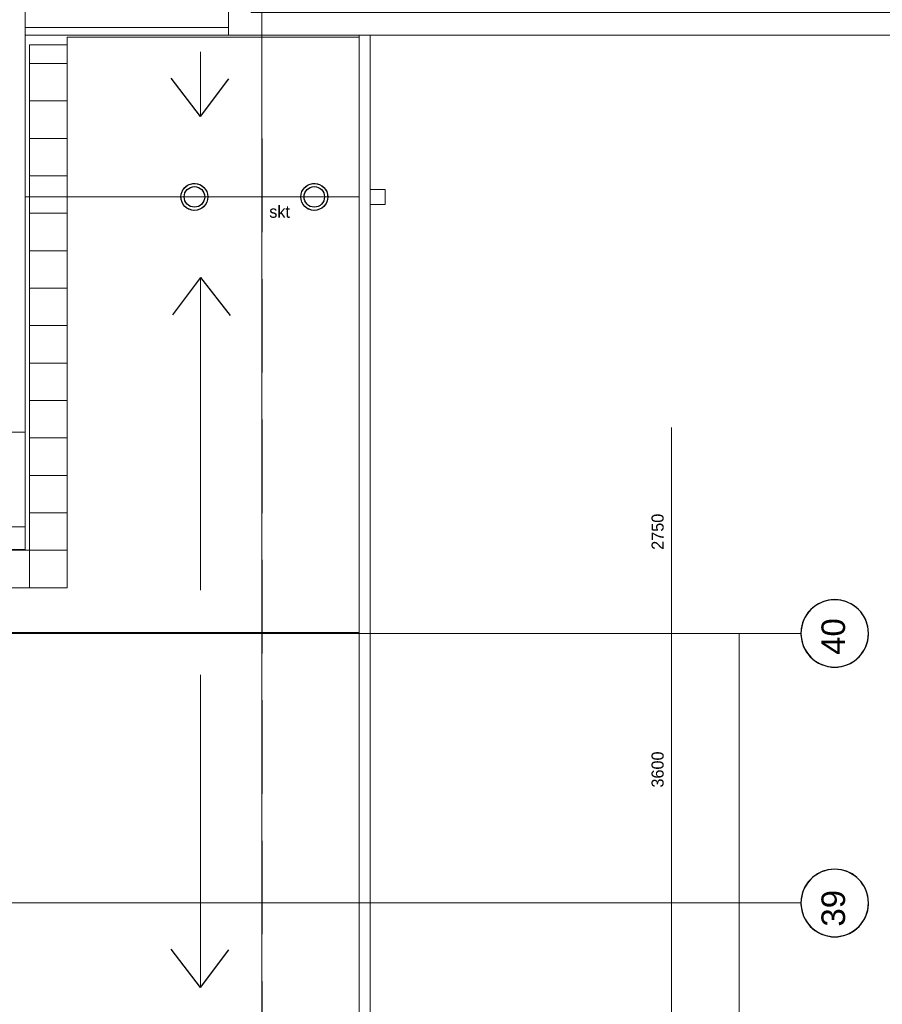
# Model space of a CAD drawing. Header units: millimetres. Extents: x -526411 to -400573, y 47353 to 130199.
# Tile 534 of 543: x -436643 to -425127, y 95083 to 108231. Entities that reach past the tile are written whole.
import ezdxf

# ---------------------------------------------------------------- set-up
doc = ezdxf.new("R2010")
doc.units = ezdxf.units.MM
doc.linetypes.add('IMPORT-AI-Linetype-7 _3_', pattern=[84.433218, 56.288812, -28.144406])
for name, color, linetype, lineweight in [('01_ALGEMEEN', 7, 'Continuous', 18), ('18_BESTAANDE_CONSTRUCTIE', 7, 'Continuous', 18), ('27_DAKEN', 7, 'Continuous', 18), ('57_GERESERVEERD_INSTALLATEUR', 7, 'Continuous', 18), ('HATCH_REACTORS', 7, 'Continuous', 18), ('m-pg-03_AI_dwg', 8, 'Continuous', 18)]:
    doc.layers.add(name, color=color, linetype=linetype, lineweight=lineweight)
doc.styles.add('Arial_1', font='arial.ttf', dxfattribs={"height": 14.184781})
doc.styles.add('Frutiger', font='Frutrg__0.ttf', dxfattribs={"height": 7.29503})

# ---------------------------------------------------------------- blocks, each defined once
blk = doc.blocks.new('m-pg-03_AI_dwg_block 2132-641099-3e Verdieping - Percelen telling LI')
at = {"layer": '01_ALGEMEEN', "color": 133, "flags": 128}
blk.add_lwpolyline([(98.7, 1350.38), (1317.45, 1350.38), (1317.45, 776.56), (-133.09, 776.56)], dxfattribs=at)
blk = doc.blocks.new('m-pg-03_AI_dwg_block 2137-641104-3e Verdieping - Percelen telling LI')
at = {"layer": '01_ALGEMEEN', "color": 133}
blk.add_line((1317.45, 1019.9), (1439.8, 1019.9), dxfattribs=at)
blk = doc.blocks.new('m-pg-03_AI_dwg_block 2145-641112-3e Verdieping - Percelen telling LI')
at = {"layer": '01_ALGEMEEN', "color": 133, "flags": 128}
blk.add_lwpolyline([(1439.8, 1670.16), (2938.42, 1670.16), (2938.42, 1015.39), (1439.8, 1015.39), (1439.8, 1064.93), (1453.31, 1064.93), (1453.31, 1028.9), (2924.92, 1028.9), (2924.92, 1656.65), (1453.31, 1656.65), (1453.31, 1301.78), (1439.8, 1301.78)], close=True, dxfattribs=at)
blk = doc.blocks.new('m-pg-03_AI_dwg_block 2005-641148-3e Verdieping - Percelen telling LI')
for name in ['m-pg-03_AI_dwg_block 2145-641112-3e Verdieping - Percelen telling LI', 'm-pg-03_AI_dwg_block 2132-641099-3e Verdieping - Percelen telling LI', 'm-pg-03_AI_dwg_block 2137-641104-3e Verdieping - Percelen telling LI']:
    blk.add_blockref(name, (0, 0))
blk = doc.blocks.new('m-pg-03_AI_dwg_block 2-641149-3e Verdieping - Percelen telling LI')
blk.add_blockref('m-pg-03_AI_dwg_block 2005-641148-3e Verdieping - Percelen telling LI', (0, 0))
blk = doc.blocks.new('m-pg-03_AI_dwg_block 2548-641517-3e Verdieping - Percelen telling LI')
at = {"layer": '01_ALGEMEEN', "color": 133}
for points in [[(1342.67, 1014.01), (1342.67, 1014.01), (1342.67, 683.03), (1342.67, 683.03)], [(1518.31, 1014.01), (1518.31, 1014.01), (1342.67, 1014.01), (1342.67, 1014.01)], [(1518.31, 717.03), (1518.31, 717.03), (1518.31, 1014.01), (1518.31, 1014.01)], [(1518.31, -953.01), (1518.31, -953.01), (1518.31, 717.03), (1518.31, 717.03)], [(1342.67, 683.03), (1342.67, 683.03), (-114.81, 682.91), (-114.81, 682.91)]]:
    blk.add_open_spline(points, degree=3, dxfattribs=at)
blk = doc.blocks.new('m-pg-03_AI_dwg_block 2552-641521-3e Verdieping - Percelen telling LI')
at = {"layer": '01_ALGEMEEN', "color": 213, "lineweight": 13}
blk.add_line((-149.82, 656.17), (1518.09, 656.17), dxfattribs=at)
blk = doc.blocks.new('m-pg-03_AI_dwg_block 2553-641522-3e Verdieping - Percelen telling LI')
at = {"layer": '01_ALGEMEEN', "color": 213, "lineweight": 13}
blk.add_line((1317.68, 918.05), (1518.09, 918.05), dxfattribs=at)
blk = doc.blocks.new('m-pg-03_AI_dwg_block 2559-641528-3e Verdieping - Percelen telling LI')
at = {"layer": '01_ALGEMEEN', "color": 133, "flags": 128}
blk.add_lwpolyline([(-235.76, -339.14), (-202.95, -257.9), (1518.31, -953.01), (1518.31, 1015.4), (1317.45, 1015.4), (1317.45, 706), (-130.31, 706), (-507.88, -229.19)], dxfattribs=at)
blk = doc.blocks.new('m-pg-03_AI_dwg_block 2698-641667-3e Verdieping - Percelen telling LI')
at = {"layer": '01_ALGEMEEN', "color": 133, "flags": 128}
blk.add_lwpolyline([(-229.7, -341.59), (-199.34, -266.4), (1524.84, -962.69), (1524.84, 1015.4), (1317.45, 1015.4), (1317.45, 719.73), (-139.58, 719.73), (-520.61, -224.05)], dxfattribs=at)
blk = doc.blocks.new('m-pg-03_AI_dwg_block 2801-641770-3e Verdieping - Percelen telling LI')
at = {"layer": '01_ALGEMEEN', "insert": (1464.21, 912.8), "char_height": 7.295, "width": 16.4222, "attachment_point": 1, "line_spacing_factor": 1.017696, "style": 'Frutiger'}
blk.add_mtext('skt', dxfattribs=at)
blk = doc.blocks.new('m-pg-03_AI_dwg_block 2811-641779-3e Verdieping - Percelen telling LI')
at = {"layer": '01_ALGEMEEN', "color": 9, "lineweight": 9, "flags": 128}
blk.add_lwpolyline([(1342.67, 705.55), (1320.15, 705.55), (1320.15, 683.03), (1342.67, 683.03)], close=True, dxfattribs=at)
blk = doc.blocks.new('m-pg-03_AI_dwg_block 2810-641780-3e Verdieping - Percelen telling LI')
blk.add_blockref('m-pg-03_AI_dwg_block 2811-641779-3e Verdieping - Percelen telling LI', (0, 0))
blk = doc.blocks.new('m-pg-03_AI_dwg_block 2813-641781-3e Verdieping - Percelen telling LI')
at = {"layer": '01_ALGEMEEN', "color": 9, "lineweight": 9, "flags": 128}
blk.add_lwpolyline([(1342.67, 728.06), (1320.15, 728.06), (1320.15, 705.55), (1342.67, 705.55)], close=True, dxfattribs=at)
blk = doc.blocks.new('m-pg-03_AI_dwg_block 2812-641782-3e Verdieping - Percelen telling LI')
blk.add_blockref('m-pg-03_AI_dwg_block 2813-641781-3e Verdieping - Percelen telling LI', (0, 0))
blk = doc.blocks.new('m-pg-03_AI_dwg_block 2815-641783-3e Verdieping - Percelen telling LI')
at = {"layer": '01_ALGEMEEN', "color": 9, "lineweight": 9, "flags": 128}
blk.add_lwpolyline([(1342.67, 750.58), (1320.15, 750.58), (1320.15, 728.06), (1342.67, 728.06)], close=True, dxfattribs=at)
blk = doc.blocks.new('m-pg-03_AI_dwg_block 2814-641784-3e Verdieping - Percelen telling LI')
blk.add_blockref('m-pg-03_AI_dwg_block 2815-641783-3e Verdieping - Percelen telling LI', (0, 0))
blk = doc.blocks.new('m-pg-03_AI_dwg_block 2817-641785-3e Verdieping - Percelen telling LI')
at = {"layer": '01_ALGEMEEN', "color": 9, "lineweight": 9, "flags": 128}
blk.add_lwpolyline([(1342.67, 773.1), (1320.15, 773.1), (1320.15, 750.58), (1342.67, 750.58)], close=True, dxfattribs=at)
blk = doc.blocks.new('m-pg-03_AI_dwg_block 2816-641786-3e Verdieping - Percelen telling LI')
blk.add_blockref('m-pg-03_AI_dwg_block 2817-641785-3e Verdieping - Percelen telling LI', (0, 0))
blk = doc.blocks.new('m-pg-03_AI_dwg_block 2819-641787-3e Verdieping - Percelen telling LI')
at = {"layer": '01_ALGEMEEN', "color": 9, "lineweight": 9, "flags": 128}
blk.add_lwpolyline([(1342.67, 795.61), (1320.15, 795.61), (1320.15, 773.1), (1342.67, 773.1)], close=True, dxfattribs=at)
blk = doc.blocks.new('m-pg-03_AI_dwg_block 2818-641788-3e Verdieping - Percelen telling LI')
blk.add_blockref('m-pg-03_AI_dwg_block 2819-641787-3e Verdieping - Percelen telling LI', (0, 0))
blk = doc.blocks.new('m-pg-03_AI_dwg_block 2821-641789-3e Verdieping - Percelen telling LI')
at = {"layer": '01_ALGEMEEN', "color": 9, "lineweight": 9, "flags": 128}
blk.add_lwpolyline([(1342.67, 818.13), (1320.15, 818.13), (1320.15, 795.61), (1342.67, 795.61)], close=True, dxfattribs=at)
blk = doc.blocks.new('m-pg-03_AI_dwg_block 2820-641790-3e Verdieping - Percelen telling LI')
blk.add_blockref('m-pg-03_AI_dwg_block 2821-641789-3e Verdieping - Percelen telling LI', (0, 0))
blk = doc.blocks.new('m-pg-03_AI_dwg_block 2823-641791-3e Verdieping - Percelen telling LI')
at = {"layer": '01_ALGEMEEN', "color": 9, "lineweight": 9, "flags": 128}
blk.add_lwpolyline([(1342.67, 840.64), (1320.15, 840.64), (1320.15, 818.13), (1342.67, 818.13)], close=True, dxfattribs=at)
blk = doc.blocks.new('m-pg-03_AI_dwg_block 2822-641792-3e Verdieping - Percelen telling LI')
blk.add_blockref('m-pg-03_AI_dwg_block 2823-641791-3e Verdieping - Percelen telling LI', (0, 0))
blk = doc.blocks.new('m-pg-03_AI_dwg_block 2825-641793-3e Verdieping - Percelen telling LI')
at = {"layer": '01_ALGEMEEN', "color": 9, "lineweight": 9, "flags": 128}
blk.add_lwpolyline([(1342.67, 863.16), (1320.15, 863.16), (1320.15, 840.64), (1342.67, 840.64)], close=True, dxfattribs=at)
blk = doc.blocks.new('m-pg-03_AI_dwg_block 2824-641794-3e Verdieping - Percelen telling LI')
blk.add_blockref('m-pg-03_AI_dwg_block 2825-641793-3e Verdieping - Percelen telling LI', (0, 0))
blk = doc.blocks.new('m-pg-03_AI_dwg_block 2827-641795-3e Verdieping - Percelen telling LI')
at = {"layer": '01_ALGEMEEN', "color": 9, "lineweight": 9, "flags": 128}
blk.add_lwpolyline([(1342.67, 885.67), (1320.15, 885.67), (1320.15, 863.16), (1342.67, 863.16)], close=True, dxfattribs=at)
blk = doc.blocks.new('m-pg-03_AI_dwg_block 2826-641796-3e Verdieping - Percelen telling LI')
blk.add_blockref('m-pg-03_AI_dwg_block 2827-641795-3e Verdieping - Percelen telling LI', (0, 0))
blk = doc.blocks.new('m-pg-03_AI_dwg_block 2829-641797-3e Verdieping - Percelen telling LI')
at = {"layer": '01_ALGEMEEN', "color": 9, "lineweight": 9, "flags": 128}
blk.add_lwpolyline([(1342.67, 908.19), (1320.15, 908.19), (1320.15, 885.67), (1342.67, 885.67)], close=True, dxfattribs=at)
blk = doc.blocks.new('m-pg-03_AI_dwg_block 2828-641798-3e Verdieping - Percelen telling LI')
blk.add_blockref('m-pg-03_AI_dwg_block 2829-641797-3e Verdieping - Percelen telling LI', (0, 0))
blk = doc.blocks.new('m-pg-03_AI_dwg_block 2831-641799-3e Verdieping - Percelen telling LI')
at = {"layer": '01_ALGEMEEN', "color": 9, "lineweight": 9, "flags": 128}
blk.add_lwpolyline([(1342.67, 930.7), (1320.15, 930.7), (1320.15, 908.19), (1342.67, 908.19)], close=True, dxfattribs=at)
blk = doc.blocks.new('m-pg-03_AI_dwg_block 2830-641800-3e Verdieping - Percelen telling LI')
blk.add_blockref('m-pg-03_AI_dwg_block 2831-641799-3e Verdieping - Percelen telling LI', (0, 0))
blk = doc.blocks.new('m-pg-03_AI_dwg_block 2833-641801-3e Verdieping - Percelen telling LI')
at = {"layer": '01_ALGEMEEN', "color": 9, "lineweight": 9, "flags": 128}
blk.add_lwpolyline([(1342.67, 953.22), (1320.15, 953.22), (1320.15, 930.7), (1342.67, 930.7)], close=True, dxfattribs=at)
blk = doc.blocks.new('m-pg-03_AI_dwg_block 2832-641802-3e Verdieping - Percelen telling LI')
blk.add_blockref('m-pg-03_AI_dwg_block 2833-641801-3e Verdieping - Percelen telling LI', (0, 0))
blk = doc.blocks.new('m-pg-03_AI_dwg_block 2835-641803-3e Verdieping - Percelen telling LI')
at = {"layer": '01_ALGEMEEN', "color": 9, "lineweight": 9, "flags": 128}
blk.add_lwpolyline([(1342.67, 975.73), (1320.15, 975.73), (1320.15, 953.22), (1342.67, 953.22)], close=True, dxfattribs=at)
blk = doc.blocks.new('m-pg-03_AI_dwg_block 2834-641804-3e Verdieping - Percelen telling LI')
blk.add_blockref('m-pg-03_AI_dwg_block 2835-641803-3e Verdieping - Percelen telling LI', (0, 0))
blk = doc.blocks.new('m-pg-03_AI_dwg_block 2837-641805-3e Verdieping - Percelen telling LI')
at = {"layer": '01_ALGEMEEN', "color": 9, "lineweight": 9, "flags": 128}
blk.add_lwpolyline([(1342.67, 998.25), (1320.15, 998.25), (1320.15, 975.73), (1342.67, 975.73)], close=True, dxfattribs=at)
blk = doc.blocks.new('m-pg-03_AI_dwg_block 2836-641806-3e Verdieping - Percelen telling LI')
blk.add_blockref('m-pg-03_AI_dwg_block 2837-641805-3e Verdieping - Percelen telling LI', (0, 0))
blk = doc.blocks.new('m-pg-03_AI_dwg_block 2839-641807-3e Verdieping - Percelen telling LI')
at = {"layer": '01_ALGEMEEN', "color": 9, "lineweight": 9, "flags": 128}
blk.add_lwpolyline([(1320.15, 705.55), (1297.64, 705.55), (1297.64, 683.03), (1320.15, 683.03)], close=True, dxfattribs=at)
blk = doc.blocks.new('m-pg-03_AI_dwg_block 2838-641808-3e Verdieping - Percelen telling LI')
blk.add_blockref('m-pg-03_AI_dwg_block 2839-641807-3e Verdieping - Percelen telling LI', (0, 0))
blk = doc.blocks.new('m-pg-03_AI_dwg_block 3076-642045-3e Verdieping - Percelen telling LI')
at = {"layer": '01_ALGEMEEN', "color": 9, "lineweight": 9, "flags": 128}
blk.add_lwpolyline([(1320.15, 998.25), (1320.15, 1009.51), (1342.67, 1009.51), (1342.67, 998.25)], close=True, dxfattribs=at)
blk = doc.blocks.new('m-pg-03_AI_dwg_block 3078-642047-3e Verdieping - Percelen telling LI')
at = {"layer": '01_ALGEMEEN', "color": 253, "linetype": 'IMPORT-AI-Linetype-7 _3_', "lineweight": 25}
blk.add_line((1459.75, 953.09), (1459.75, -853.06), dxfattribs=at)
blk = doc.blocks.new('m-pg-03_AI_dwg_block 4644-643612-3e Verdieping - Percelen telling LI')
at = {"layer": '18_BESTAANDE_CONSTRUCTIE', "color": 9, "lineweight": 9}
blk.add_line((-285.22, 655.58), (1783.88, 655.58), dxfattribs=at)
blk = doc.blocks.new('m-pg-03_AI_dwg_block 4709-643677-3e Verdieping - Percelen telling LI')
at = {"layer": '18_BESTAANDE_CONSTRUCTIE', "color": 9, "lineweight": 9}
blk.add_line((-285.22, 493.47), (1783.88, 493.47), dxfattribs=at)
blk = doc.blocks.new('m-pg-03_AI_dwg_block 4720-643687-3e Verdieping - Percelen telling LI')
at = {"layer": '18_BESTAANDE_CONSTRUCTIE', "color": 253, "lineweight": 25, "flags": 128}
blk.add_lwpolyline([(1804.14, 473.2), (1805.96, 473.2), (1809.56, 473.85), (1812.97, 475.14), (1816.1, 477.01), (1818.85, 479.41), (1821.13, 482.26), (1822.85, 485.47), (1823.98, 488.94), (1824.47, 492.55), (1824.31, 496.2), (1823.5, 499.76), (1822.06, 503.11), (1820.05, 506.15), (1817.53, 508.79), (1814.58, 510.93), (1811.29, 512.52), (1807.78, 513.49), (1804.14, 513.81), (1800.51, 513.49), (1797, 512.52), (1793.71, 510.93), (1790.76, 508.79), (1788.24, 506.15), (1786.23, 503.11), (1784.79, 499.76), (1783.98, 496.2), (1783.82, 492.55), (1784.31, 488.94), (1785.43, 485.47), (1787.16, 482.26), (1789.44, 479.41), (1792.18, 477.01), (1795.32, 475.14), (1798.73, 473.85), (1802.32, 473.2), (1804.14, 473.2)], dxfattribs=at)
at = {"layer": '18_BESTAANDE_CONSTRUCTIE', "color": 133, "flags": 128}
blk.add_lwpolyline([(1804.14, 473.2), (1805.96, 473.2), (1809.56, 473.85), (1812.97, 475.14), (1816.1, 477.01), (1818.85, 479.41), (1821.13, 482.26), (1822.85, 485.47), (1823.98, 488.94), (1824.47, 492.55), (1824.31, 496.2), (1823.5, 499.76), (1822.06, 503.11), (1820.05, 506.15), (1817.53, 508.79), (1814.58, 510.93), (1811.29, 512.52), (1807.78, 513.49), (1804.14, 513.81), (1800.51, 513.49), (1797, 512.52), (1793.71, 510.93), (1790.76, 508.79), (1788.24, 506.15), (1786.23, 503.11), (1784.79, 499.76), (1783.98, 496.2), (1783.82, 492.55), (1784.31, 488.94), (1785.43, 485.47), (1787.16, 482.26), (1789.44, 479.41), (1792.18, 477.01), (1795.32, 475.14), (1798.73, 473.85), (1802.32, 473.2), (1804.14, 473.2)], dxfattribs=at)
blk = doc.blocks.new('m-pg-03_AI_dwg_block 4721-643688-3e Verdieping - Percelen telling LI')
at = {"layer": '18_BESTAANDE_CONSTRUCTIE', "color": 253, "lineweight": 25}
for points in [[(1804.14, 513.73), (1792.95, 513.73), (1783.88, 504.66), (1783.88, 493.47)], [(1824.41, 493.47), (1824.41, 504.66), (1815.34, 513.73), (1804.14, 513.73)], [(1783.88, 493.47), (1783.88, 482.28), (1792.95, 473.2), (1804.14, 473.2)], [(1804.14, 473.2), (1815.34, 473.2), (1824.41, 482.28), (1824.41, 493.47)]]:
    blk.add_open_spline(points, degree=3, dxfattribs=at)
blk = doc.blocks.new('m-pg-03_AI_dwg_block 4722-643689-3e Verdieping - Percelen telling LI')
at = {"layer": '18_BESTAANDE_CONSTRUCTIE', "insert": (1796.18, 479.26), "char_height": 14.185, "width": 26.3062, "attachment_point": 1, "rotation": 90, "line_spacing_factor": 0.938532, "style": 'Arial_1'}
blk.add_mtext('39', dxfattribs=at)
blk = doc.blocks.new('m-pg-03_AI_dwg_block 4719-643690-3e Verdieping - Percelen telling LI')
for name in ['m-pg-03_AI_dwg_block 4720-643687-3e Verdieping - Percelen telling LI', 'm-pg-03_AI_dwg_block 4721-643688-3e Verdieping - Percelen telling LI', 'm-pg-03_AI_dwg_block 4722-643689-3e Verdieping - Percelen telling LI']:
    blk.add_blockref(name, (0, 0))
blk = doc.blocks.new('m-pg-03_AI_dwg_block 4724-643691-3e Verdieping - Percelen telling LI')
at = {"layer": '18_BESTAANDE_CONSTRUCTIE', "color": 253, "lineweight": 25, "flags": 128}
blk.add_lwpolyline([(1804.14, 635.31), (1805.96, 635.31), (1809.56, 635.97), (1812.97, 637.25), (1816.1, 639.12), (1818.85, 641.52), (1821.13, 644.37), (1822.85, 647.58), (1823.98, 651.05), (1824.47, 654.67), (1824.31, 658.31), (1823.5, 661.87), (1822.06, 665.22), (1820.05, 668.27), (1817.53, 670.9), (1814.58, 673.05), (1811.29, 674.63), (1807.78, 675.6), (1804.14, 675.93), (1800.51, 675.6), (1797, 674.63), (1793.71, 673.05), (1790.76, 670.9), (1788.24, 668.27), (1786.23, 665.22), (1784.79, 661.87), (1783.98, 658.31), (1783.82, 654.67), (1784.31, 651.05), (1785.43, 647.58), (1787.16, 644.37), (1789.44, 641.52), (1792.18, 639.12), (1795.32, 637.25), (1798.73, 635.97), (1802.32, 635.31), (1804.14, 635.31)], dxfattribs=at)
at = {"layer": '18_BESTAANDE_CONSTRUCTIE', "color": 133, "flags": 128}
blk.add_lwpolyline([(1804.14, 635.31), (1805.96, 635.31), (1809.56, 635.97), (1812.97, 637.25), (1816.1, 639.12), (1818.85, 641.52), (1821.13, 644.37), (1822.85, 647.58), (1823.98, 651.05), (1824.47, 654.67), (1824.31, 658.31), (1823.5, 661.87), (1822.06, 665.22), (1820.05, 668.27), (1817.53, 670.9), (1814.58, 673.05), (1811.29, 674.63), (1807.78, 675.6), (1804.14, 675.93), (1800.51, 675.6), (1797, 674.63), (1793.71, 673.05), (1790.76, 670.9), (1788.24, 668.27), (1786.23, 665.22), (1784.79, 661.87), (1783.98, 658.31), (1783.82, 654.67), (1784.31, 651.05), (1785.43, 647.58), (1787.16, 644.37), (1789.44, 641.52), (1792.18, 639.12), (1795.32, 637.25), (1798.73, 635.97), (1802.32, 635.31), (1804.14, 635.31)], dxfattribs=at)
blk = doc.blocks.new('m-pg-03_AI_dwg_block 4725-643692-3e Verdieping - Percelen telling LI')
at = {"layer": '18_BESTAANDE_CONSTRUCTIE', "color": 253, "lineweight": 25}
for points in [[(1804.14, 675.84), (1792.95, 675.84), (1783.88, 666.77), (1783.88, 655.58)], [(1824.41, 655.58), (1824.41, 666.77), (1815.34, 675.84), (1804.14, 675.84)], [(1783.88, 655.58), (1783.88, 644.39), (1792.95, 635.31), (1804.14, 635.31)], [(1804.14, 635.31), (1815.34, 635.31), (1824.41, 644.39), (1824.41, 655.58)]]:
    blk.add_open_spline(points, degree=3, dxfattribs=at)
blk = doc.blocks.new('m-pg-03_AI_dwg_block 4726-643693-3e Verdieping - Percelen telling LI')
at = {"layer": '18_BESTAANDE_CONSTRUCTIE', "insert": (1796.18, 642.66), "char_height": 14.185, "width": 26.3062, "attachment_point": 1, "rotation": 90, "line_spacing_factor": 0.938532, "style": 'Arial_1'}
blk.add_mtext('40', dxfattribs=at)
blk = doc.blocks.new('m-pg-03_AI_dwg_block 4723-643694-3e Verdieping - Percelen telling LI')
for name in ['m-pg-03_AI_dwg_block 4724-643691-3e Verdieping - Percelen telling LI', 'm-pg-03_AI_dwg_block 4725-643692-3e Verdieping - Percelen telling LI', 'm-pg-03_AI_dwg_block 4726-643693-3e Verdieping - Percelen telling LI']:
    blk.add_blockref(name, (0, 0))
blk = doc.blocks.new('m-pg-03_AI_dwg_block 4727-643695-3e Verdieping - Percelen telling LI')
at = {"layer": '18_BESTAANDE_CONSTRUCTIE', "color": 133}
blk.add_line((1746.69, 655.58), (1746.69, -965.54), dxfattribs=at)
blk = doc.blocks.new('m-pg-03_AI_dwg_block 4745-643713-3e Verdieping - Percelen telling LI')
at = {"layer": '18_BESTAANDE_CONSTRUCTIE', "color": 133}
blk.add_line((1706.02, 493.47), (1706.02, 331.36), dxfattribs=at)
blk = doc.blocks.new('m-pg-03_AI_dwg_block 4747-643715-3e Verdieping - Percelen telling LI')
at = {"layer": '18_BESTAANDE_CONSTRUCTIE', "color": 133}
blk.add_line((1706.02, 655.58), (1706.02, 493.47), dxfattribs=at)
blk = doc.blocks.new('m-pg-03_AI_dwg_block 4748-643716-3e Verdieping - Percelen telling LI')
at = {"layer": '18_BESTAANDE_CONSTRUCTIE', "insert": (1694.03, 562.86), "char_height": 7.295, "width": 27.2138, "attachment_point": 1, "rotation": 90, "line_spacing_factor": 1.017696, "style": 'Frutiger'}
blk.add_mtext('3600', dxfattribs=at)
blk = doc.blocks.new('m-pg-03_AI_dwg_block 4749-643717-3e Verdieping - Percelen telling LI')
at = {"layer": '18_BESTAANDE_CONSTRUCTIE', "color": 133}
blk.add_line((1706.02, 779.4), (1706.02, 655.58), dxfattribs=at)
blk = doc.blocks.new('m-pg-03_AI_dwg_block 4750-643718-3e Verdieping - Percelen telling LI')
at = {"layer": '18_BESTAANDE_CONSTRUCTIE', "insert": (1694.03, 705.83), "char_height": 7.295, "width": 27.2138, "attachment_point": 1, "rotation": 90, "line_spacing_factor": 1.017696, "style": 'Frutiger'}
blk.add_mtext('2750', dxfattribs=at)
blk = doc.blocks.new('m-pg-03_AI_dwg_block 4814-643782-3e Verdieping - Percelen telling LI')
at = {"layer": '18_BESTAANDE_CONSTRUCTIE', "color": 9, "lineweight": 9}
blk.add_line((1459.75, -1676.27), (1459.75, 1046), dxfattribs=at)
blk = doc.blocks.new('m-pg-03_AI_dwg_block 4640-643795-3e Verdieping - Percelen telling LI')
for name in ['m-pg-03_AI_dwg_block 4814-643782-3e Verdieping - Percelen telling LI', 'm-pg-03_AI_dwg_block 4749-643717-3e Verdieping - Percelen telling LI', 'm-pg-03_AI_dwg_block 4750-643718-3e Verdieping - Percelen telling LI', 'm-pg-03_AI_dwg_block 4723-643694-3e Verdieping - Percelen telling LI', 'm-pg-03_AI_dwg_block 4644-643612-3e Verdieping - Percelen telling LI', 'm-pg-03_AI_dwg_block 4747-643715-3e Verdieping - Percelen telling LI', 'm-pg-03_AI_dwg_block 4727-643695-3e Verdieping - Percelen telling LI', 'm-pg-03_AI_dwg_block 4748-643716-3e Verdieping - Percelen telling LI', 'm-pg-03_AI_dwg_block 4719-643690-3e Verdieping - Percelen telling LI', 'm-pg-03_AI_dwg_block 4709-643677-3e Verdieping - Percelen telling LI', 'm-pg-03_AI_dwg_block 4745-643713-3e Verdieping - Percelen telling LI']:
    blk.add_blockref(name, (0, 0))
blk = doc.blocks.new('m-pg-03_AI_dwg_block 7551-646520-3e Verdieping - Percelen telling LI')
at = {"layer": 'HATCH_REACTORS', "color": 133, "flags": 128}
blk.add_lwpolyline([(1015.34, -655.05), (985.36, -737.77), (1518.31, -953.01), (1518.31, 717.03), (1518.31, 1014.01), (1342.67, 1014.01), (1342.67, 683.03), (-114.81, 683.03), (-476.64, -212.66), (-225.6, -314.01), (-202.95, -257.9), (985.36, -737.77)], dxfattribs=at)
blk = doc.blocks.new('m-pg-03_AI_dwg_block 7699-646667-3e Verdieping - Percelen telling LI')
at = {"layer": '27_DAKEN', "color": 213, "lineweight": 13}
blk.add_line((1422.96, 630.69), (1422.96, 442.71), dxfattribs=at)
blk = doc.blocks.new('m-pg-03_AI_dwg_block 7700-646668-3e Verdieping - Percelen telling LI')
at = {"layer": '27_DAKEN', "color": 253, "lineweight": 25}
blk.add_line((1422.96, 442.71), (1405.2, 465.6), dxfattribs=at)
blk = doc.blocks.new('m-pg-03_AI_dwg_block 7701-646669-3e Verdieping - Percelen telling LI')
at = {"layer": '27_DAKEN', "color": 253, "lineweight": 25}
blk.add_line((1422.96, 442.71), (1439.93, 465.29), dxfattribs=at)
blk = doc.blocks.new('m-pg-03_AI_dwg_block 7698-646670-3e Verdieping - Percelen telling LI')
for name in ['m-pg-03_AI_dwg_block 7699-646667-3e Verdieping - Percelen telling LI', 'm-pg-03_AI_dwg_block 7700-646668-3e Verdieping - Percelen telling LI', 'm-pg-03_AI_dwg_block 7701-646669-3e Verdieping - Percelen telling LI']:
    blk.add_blockref(name, (0, 0))
blk = doc.blocks.new('m-pg-03_AI_dwg_block 7735-646703-3e Verdieping - Percelen telling LI')
at = {"layer": '27_DAKEN', "color": 213, "lineweight": 13}
blk.add_line((1422.96, 681.65), (1422.96, 869.63), dxfattribs=at)
blk = doc.blocks.new('m-pg-03_AI_dwg_block 7736-646704-3e Verdieping - Percelen telling LI')
at = {"layer": '27_DAKEN', "color": 253, "lineweight": 25}
blk.add_line((1422.96, 869.63), (1440.71, 846.74), dxfattribs=at)
blk = doc.blocks.new('m-pg-03_AI_dwg_block 7737-646705-3e Verdieping - Percelen telling LI')
at = {"layer": '27_DAKEN', "color": 253, "lineweight": 25}
blk.add_line((1422.96, 869.63), (1405.99, 847.05), dxfattribs=at)
blk = doc.blocks.new('m-pg-03_AI_dwg_block 7734-646706-3e Verdieping - Percelen telling LI')
for name in ['m-pg-03_AI_dwg_block 7737-646705-3e Verdieping - Percelen telling LI', 'm-pg-03_AI_dwg_block 7735-646703-3e Verdieping - Percelen telling LI', 'm-pg-03_AI_dwg_block 7736-646704-3e Verdieping - Percelen telling LI']:
    blk.add_blockref(name, (0, 0))
blk = doc.blocks.new('m-pg-03_AI_dwg_block 7738-646707-3e Verdieping - Percelen telling LI')
at = {"layer": '27_DAKEN', "color": 213, "lineweight": 13}
blk.add_line((1422.96, 1005.38), (1422.96, 966.47), dxfattribs=at)
blk = doc.blocks.new('m-pg-03_AI_dwg_block 7739-646708-3e Verdieping - Percelen telling LI')
at = {"layer": '27_DAKEN', "color": 253, "lineweight": 25}
blk.add_line((1422.96, 966.47), (1405.2, 989.36), dxfattribs=at)
blk = doc.blocks.new('m-pg-03_AI_dwg_block 7740-646709-3e Verdieping - Percelen telling LI')
at = {"layer": '27_DAKEN', "color": 253, "lineweight": 25}
blk.add_line((1422.96, 966.47), (1439.93, 989.05), dxfattribs=at)
blk = doc.blocks.new('m-pg-03_AI_dwg_block 7789-646757-3e Verdieping - Percelen telling LI')
at = {"layer": '27_DAKEN', "color": 213, "lineweight": 13, "flags": 128}
blk.add_lwpolyline([(1524.84, 922.55), (1533.85, 922.55), (1533.85, 913.55), (1524.84, 913.55)], dxfattribs=at)
blk = doc.blocks.new('m-pg-03_AI_dwg_block 7791-646758-3e Verdieping - Percelen telling LI')
at = {"layer": '27_DAKEN', "color": 253, "lineweight": 25}
blk.add_open_spline([(1499.38, 918.05), (1499.38, 922.53), (1495.75, 926.16), (1491.27, 926.16), (1486.8, 926.16), (1483.17, 922.53), (1483.17, 918.05), (1483.17, 913.57), (1486.8, 909.94), (1491.27, 909.94), (1495.75, 909.94), (1499.38, 913.57), (1499.38, 918.05)], degree=3, knots=[0, 0, 0, 0, 1, 1, 1, 2, 2, 2, 3, 3, 3, 4, 4, 4, 4], dxfattribs=at)
blk = doc.blocks.new('m-pg-03_AI_dwg_block 7792-646759-3e Verdieping - Percelen telling LI')
at = {"layer": '27_DAKEN', "color": 133}
for points in [[(1499.38, 918.05), (1499.38, 918.05), (1483.17, 918.05), (1483.17, 918.05)], [(1483.17, 918.05), (1483.17, 918.05), (1499.38, 918.05), (1499.38, 918.05)]]:
    blk.add_open_spline(points, degree=3, dxfattribs=at)
blk = doc.blocks.new('m-pg-03_AI_dwg_block 7793-646760-3e Verdieping - Percelen telling LI')
at = {"layer": '27_DAKEN', "color": 133}
blk.add_line((1483.17, 918.05), (1483.18, 918.57), dxfattribs=at)
at = {"layer": '27_DAKEN', "color": 133, "flags": 128}
for points in [[(1499.36, 917.53), (1499.31, 919.12), (1498.94, 920.67), (1498.29, 922.11), (1497.36, 923.4), (1496.2, 924.49), (1494.85, 925.32), (1493.36, 925.88), (1491.79, 926.14), (1490.2, 926.08), (1488.66, 925.72), (1487.21, 925.06), (1485.92, 924.14), (1484.84, 922.97), (1484, 921.62), (1483.44, 920.14), (1483.18, 918.57)], [(1483.18, 918.57), (1483.24, 916.98), (1483.6, 915.43), (1484.26, 913.99), (1485.19, 912.7), (1486.35, 911.61), (1487.7, 910.77), (1489.19, 910.22), (1490.75, 909.96), (1492.34, 910.02), (1493.89, 910.38), (1495.34, 911.04), (1496.63, 911.96), (1497.71, 913.12), (1498.55, 914.48), (1499.11, 915.96), (1499.36, 917.53)]]:
    blk.add_lwpolyline(points, dxfattribs=at)
blk = doc.blocks.new('m-pg-03_AI_dwg_block 7794-646761-3e Verdieping - Percelen telling LI')
at = {"layer": '27_DAKEN', "color": 253, "lineweight": 25}
blk.add_open_spline([(1497.44, 918.05), (1497.44, 921.46), (1494.68, 924.22), (1491.27, 924.22), (1487.87, 924.22), (1485.1, 921.46), (1485.1, 918.05), (1485.1, 914.64), (1487.87, 911.88), (1491.27, 911.88), (1494.68, 911.88), (1497.44, 914.64), (1497.44, 918.05)], degree=3, knots=[0, 0, 0, 0, 1, 1, 1, 2, 2, 2, 3, 3, 3, 4, 4, 4, 4], dxfattribs=at)
blk = doc.blocks.new('m-pg-03_AI_dwg_block 7790-646762-3e Verdieping - Percelen telling LI')
for name in ['m-pg-03_AI_dwg_block 7791-646758-3e Verdieping - Percelen telling LI', 'm-pg-03_AI_dwg_block 7793-646760-3e Verdieping - Percelen telling LI', 'm-pg-03_AI_dwg_block 7794-646761-3e Verdieping - Percelen telling LI', 'm-pg-03_AI_dwg_block 7792-646759-3e Verdieping - Percelen telling LI']:
    blk.add_blockref(name, (0, 0))
blk = doc.blocks.new('m-pg-03_AI_dwg_block 7788-646763-3e Verdieping - Percelen telling LI')
for name in ['m-pg-03_AI_dwg_block 7790-646762-3e Verdieping - Percelen telling LI', 'm-pg-03_AI_dwg_block 7789-646757-3e Verdieping - Percelen telling LI']:
    blk.add_blockref(name, (0, 0))
blk = doc.blocks.new('m-pg-03_AI_dwg_block 7826-646794-3e Verdieping - Percelen telling LI')
at = {"layer": '57_GERESERVEERD_INSTALLATEUR', "color": 253, "lineweight": 25}
blk.add_open_spline([(1427.33, 918.05), (1427.33, 922.53), (1423.7, 926.16), (1419.22, 926.16), (1414.75, 926.16), (1411.12, 922.53), (1411.12, 918.05), (1411.12, 913.57), (1414.75, 909.94), (1419.22, 909.94), (1423.7, 909.94), (1427.33, 913.57), (1427.33, 918.05)], degree=3, knots=[0, 0, 0, 0, 1, 1, 1, 2, 2, 2, 3, 3, 3, 4, 4, 4, 4], dxfattribs=at)
blk = doc.blocks.new('m-pg-03_AI_dwg_block 7827-646795-3e Verdieping - Percelen telling LI')
at = {"layer": '57_GERESERVEERD_INSTALLATEUR', "color": 133}
for points in [[(1427.33, 918.05), (1427.33, 918.05), (1411.12, 918.05), (1411.12, 918.05)], [(1411.12, 918.05), (1411.12, 918.05), (1427.33, 918.05), (1427.33, 918.05)]]:
    blk.add_open_spline(points, degree=3, dxfattribs=at)
blk = doc.blocks.new('m-pg-03_AI_dwg_block 7828-646796-3e Verdieping - Percelen telling LI')
at = {"layer": '57_GERESERVEERD_INSTALLATEUR', "color": 133}
blk.add_line((1411.12, 918.05), (1411.13, 918.57), dxfattribs=at)
at = {"layer": '57_GERESERVEERD_INSTALLATEUR', "color": 133, "flags": 128}
for points in [[(1427.31, 917.53), (1427.26, 919.12), (1426.9, 920.67), (1426.24, 922.11), (1425.31, 923.4), (1424.15, 924.49), (1422.8, 925.33), (1421.31, 925.88), (1419.74, 926.14), (1418.15, 926.08), (1416.61, 925.72), (1415.16, 925.06), (1413.87, 924.14), (1412.79, 922.97), (1411.95, 921.62), (1411.39, 920.14), (1411.13, 918.57)], [(1411.13, 918.57), (1411.19, 916.98), (1411.55, 915.43), (1412.21, 913.99), (1413.14, 912.7), (1414.3, 911.61), (1415.65, 910.77), (1417.14, 910.22), (1418.71, 909.96), (1420.29, 910.02), (1421.84, 910.38), (1423.29, 911.04), (1424.58, 911.96), (1425.66, 913.13), (1426.5, 914.48), (1427.06, 915.96), (1427.31, 917.53)]]:
    blk.add_lwpolyline(points, dxfattribs=at)
blk = doc.blocks.new('m-pg-03_AI_dwg_block 7829-646797-3e Verdieping - Percelen telling LI')
at = {"layer": '57_GERESERVEERD_INSTALLATEUR', "color": 253, "lineweight": 25}
blk.add_open_spline([(1425.39, 918.05), (1425.39, 921.46), (1422.63, 924.22), (1419.22, 924.22), (1415.82, 924.22), (1413.05, 921.46), (1413.05, 918.05), (1413.05, 914.64), (1415.82, 911.88), (1419.22, 911.88), (1422.63, 911.88), (1425.39, 914.64), (1425.39, 918.05)], degree=3, knots=[0, 0, 0, 0, 1, 1, 1, 2, 2, 2, 3, 3, 3, 4, 4, 4, 4], dxfattribs=at)
blk = doc.blocks.new('m-pg-03_AI_dwg_block 7825-646798-3e Verdieping - Percelen telling LI')
for name in ['m-pg-03_AI_dwg_block 7826-646794-3e Verdieping - Percelen telling LI', 'm-pg-03_AI_dwg_block 7828-646796-3e Verdieping - Percelen telling LI', 'm-pg-03_AI_dwg_block 7829-646797-3e Verdieping - Percelen telling LI', 'm-pg-03_AI_dwg_block 7827-646795-3e Verdieping - Percelen telling LI']:
    blk.add_blockref(name, (0, 0))
blk = doc.blocks.new('m-pg-03_AI_dwg-638970-3e Verdieping - Percelen telling LI')
for name in ['m-pg-03_AI_dwg_block 2-641149-3e Verdieping - Percelen telling LI', 'm-pg-03_AI_dwg_block 4640-643795-3e Verdieping - Percelen telling LI', 'm-pg-03_AI_dwg_block 2698-641667-3e Verdieping - Percelen telling LI', 'm-pg-03_AI_dwg_block 2559-641528-3e Verdieping - Percelen telling LI', 'm-pg-03_AI_dwg_block 2548-641517-3e Verdieping - Percelen telling LI', 'm-pg-03_AI_dwg_block 7551-646520-3e Verdieping - Percelen telling LI', 'm-pg-03_AI_dwg_block 3076-642045-3e Verdieping - Percelen telling LI', 'm-pg-03_AI_dwg_block 7738-646707-3e Verdieping - Percelen telling LI', 'm-pg-03_AI_dwg_block 2836-641806-3e Verdieping - Percelen telling LI', 'm-pg-03_AI_dwg_block 7739-646708-3e Verdieping - Percelen telling LI', 'm-pg-03_AI_dwg_block 7740-646709-3e Verdieping - Percelen telling LI', 'm-pg-03_AI_dwg_block 2834-641804-3e Verdieping - Percelen telling LI', 'm-pg-03_AI_dwg_block 2832-641802-3e Verdieping - Percelen telling LI', 'm-pg-03_AI_dwg_block 3078-642047-3e Verdieping - Percelen telling LI', 'm-pg-03_AI_dwg_block 2830-641800-3e Verdieping - Percelen telling LI', 'm-pg-03_AI_dwg_block 7825-646798-3e Verdieping - Percelen telling LI', 'm-pg-03_AI_dwg_block 7788-646763-3e Verdieping - Percelen telling LI', 'm-pg-03_AI_dwg_block 2553-641522-3e Verdieping - Percelen telling LI', 'm-pg-03_AI_dwg_block 2801-641770-3e Verdieping - Percelen telling LI', 'm-pg-03_AI_dwg_block 2828-641798-3e Verdieping - Percelen telling LI', 'm-pg-03_AI_dwg_block 2826-641796-3e Verdieping - Percelen telling LI', 'm-pg-03_AI_dwg_block 7734-646706-3e Verdieping - Percelen telling LI', 'm-pg-03_AI_dwg_block 2824-641794-3e Verdieping - Percelen telling LI', 'm-pg-03_AI_dwg_block 2822-641792-3e Verdieping - Percelen telling LI', 'm-pg-03_AI_dwg_block 2820-641790-3e Verdieping - Percelen telling LI', 'm-pg-03_AI_dwg_block 2818-641788-3e Verdieping - Percelen telling LI', 'm-pg-03_AI_dwg_block 2816-641786-3e Verdieping - Percelen telling LI', 'm-pg-03_AI_dwg_block 2814-641784-3e Verdieping - Percelen telling LI', 'm-pg-03_AI_dwg_block 2812-641782-3e Verdieping - Percelen telling LI', 'm-pg-03_AI_dwg_block 2838-641808-3e Verdieping - Percelen telling LI', 'm-pg-03_AI_dwg_block 2810-641780-3e Verdieping - Percelen telling LI', 'm-pg-03_AI_dwg_block 2552-641521-3e Verdieping - Percelen telling LI', 'm-pg-03_AI_dwg_block 7698-646670-3e Verdieping - Percelen telling LI']:
    blk.add_blockref(name, (0, 0))

msp = doc.modelspace()

# ---------------------------------------------------------------- block references
at = {"layer": 'm-pg-03_AI_dwg', "color": 133, "xscale": 22.2068924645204, "yscale": 22.2068924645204, "zscale": 22.2068924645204}
msp.add_blockref('m-pg-03_AI_dwg-638970-3e Verdieping - Percelen telling LI', (-465827, 85478), dxfattribs=at)

doc.saveas('drawing.dxf')
